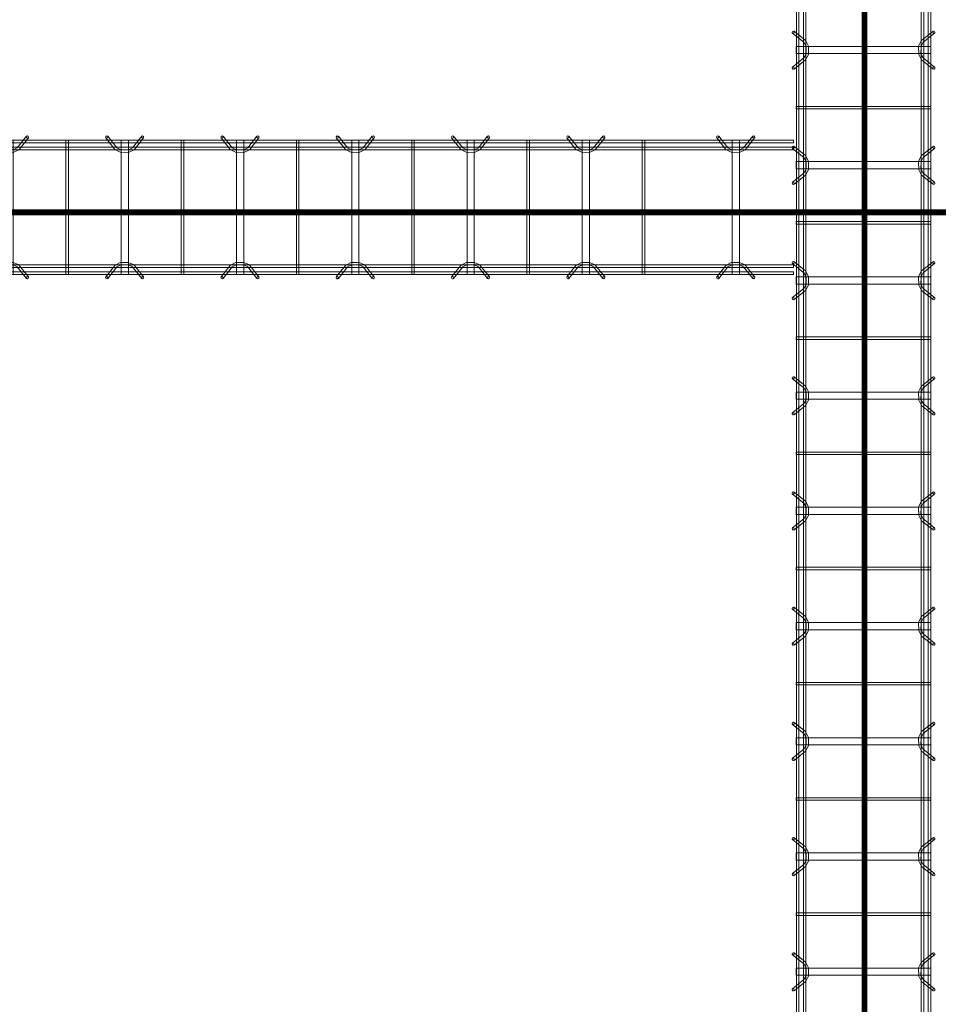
# Model space of a CAD drawing. Header units: inches. Extents: x -4136 to 1945, y -6639 to 12387.
# Tile 342 of 656: x -2752 to -2656, y 10084 to 10187. Entities that reach past the tile are written whole.
import ezdxf

# ---------------------------------------------------------------- set-up
doc = ezdxf.new("R2010")
doc.units = ezdxf.units.IN
doc.header["$MEASUREMENT"] = 0
doc.linetypes.add('Línea de rejilla', pattern=[0.875, 0.5, -0.125, 0.125, -0.125])
for name, color, linetype, lineweight in [('A-GENM', 7, 'Continuous', 9), ('S-BEAM', 7, 'Continuous', 9), ('S-GRID', 7, 'Continuous', 9)]:
    doc.layers.add(name, color=color, linetype=linetype, lineweight=lineweight)

# ---------------------------------------------------------------- blocks, each defined once
blk = doc.blocks.new('Dowel bar assembly - Dowel bar assembly-669756-SLAB ON GROUND JOINTS')
at = {"layer": 'S-BEAM', "color": 253, "true_color": 0xaaaaaa}
for p, q in [((184.02, 2.23), (184.97, 1.03)), ((185.18, 1.19), (184.23, 2.39)), ((187.76, 2.39), (186.81, 1.19)), ((187.01, 1.03), (187.96, 2.23)), ((196.02, 2.23), (196.97, 1.03)), ((197.18, 1.19), (196.23, 2.39)), ((199.76, 2.39), (198.81, 1.19)), ((199.01, 1.03), (199.96, 2.23)), ((208.02, 2.23), (208.97, 1.03)), ((209.18, 1.19), (208.23, 2.39)), ((211.76, 2.39), (210.81, 1.19)), ((211.01, 1.03), (211.96, 2.23)), ((220.02, 2.23), (220.97, 1.03)), ((221.18, 1.19), (220.23, 2.39)), ((223.76, 2.39), (222.81, 1.19)), ((223.01, 1.03), (223.96, 2.23)), ((232.02, 2.23), (232.97, 1.03)), ((233.18, 1.19), (232.23, 2.39)), ((235.76, 2.39), (234.81, 1.19)), ((235.01, 1.03), (235.96, 2.23)), ((244.02, 2.23), (244.97, 1.03)), ((245.18, 1.19), (244.23, 2.39)), ((247.76, 2.39), (246.81, 1.19)), ((247.01, 1.03), (247.96, 2.23)), ((256.02, 2.23), (256.97, 1.03)), ((257.18, 1.19), (256.23, 2.39)), ((259.76, 2.39), (258.81, 1.19)), ((259.01, 1.03), (259.96, 2.23)), ((268.02, 2.23), (268.97, 1.03)), ((269.18, 1.19), (268.23, 2.39)), ((271.76, 2.39), (270.81, 1.19)), ((271.01, 1.03), (271.96, 2.23)), ((280.02, 2.23), (280.97, 1.03)), ((281.18, 1.19), (280.23, 2.39)), ((283.76, 2.39), (282.81, 1.19)), ((283.01, 1.03), (283.96, 2.23)), ((2175, 1.98), (0, 1.98)), ((0, 1.72), (2175, 1.72)), ((2175, 1.25), (0, 1.25)), ((185.63, 1.99), (185.63, -12.01)), ((186.38, 1.99), (185.63, 1.99)), ((185.63, 1.99), (186.38, 1.99)), ((186.38, -12.01), (186.38, 1.99)), ((191.87, 1.99), (191.87, -12.01)), ((192.13, 1.99), (191.87, 1.99)), ((191.87, 1.99), (192.13, 1.99)), ((192.13, -12.01), (192.13, 1.99)), ((197.63, 1.99), (197.63, -12.01)), ((198.38, 1.99), (197.63, 1.99)), ((197.63, 1.99), (198.38, 1.99)), ((198.38, -12.01), (198.38, 1.99)), ((203.87, 1.99), (203.87, -12.01)), ((204.13, 1.99), (203.87, 1.99)), ((203.87, 1.99), (204.13, 1.99)), ((204.13, -12.01), (204.13, 1.99)), ((209.63, 1.99), (209.63, -12.01)), ((210.38, 1.99), (209.63, 1.99)), ((209.63, 1.99), (210.38, 1.99)), ((210.38, -12.01), (210.38, 1.99)), ((215.87, 1.99), (215.87, -12.01)), ((216.13, 1.99), (215.87, 1.99)), ((215.87, 1.99), (216.13, 1.99)), ((216.13, -12.01), (216.13, 1.99)), ((221.63, 1.99), (221.63, -12.01)), ((222.38, 1.99), (221.63, 1.99)), ((221.63, 1.99), (222.38, 1.99)), ((222.38, -12.01), (222.38, 1.99)), ((227.87, 1.99), (227.87, -12.01)), ((228.13, 1.99), (227.87, 1.99)), ((227.87, 1.99), (228.13, 1.99)), ((228.13, -12.01), (228.13, 1.99)), ((233.63, 1.99), (233.63, -12.01)), ((234.38, 1.99), (233.63, 1.99)), ((233.63, 1.99), (234.38, 1.99)), ((234.38, -12.01), (234.38, 1.99)), ((239.87, 1.99), (239.87, -12.01)), ((240.13, 1.99), (239.87, 1.99)), ((239.87, 1.99), (240.13, 1.99)), ((240.13, -12.01), (240.13, 1.99)), ((245.63, 1.99), (245.63, -12.01)), ((246.38, 1.99), (245.63, 1.99)), ((245.63, 1.99), (246.38, 1.99)), ((246.38, -12.01), (246.38, 1.99)), ((251.87, 1.99), (251.87, -12.01)), ((252.13, 1.99), (251.87, 1.99)), ((251.87, 1.99), (252.13, 1.99)), ((252.13, -12.01), (252.13, 1.99)), ((257.63, 1.99), (257.63, -12.01)), ((258.38, 1.99), (257.63, 1.99)), ((257.63, 1.99), (258.38, 1.99)), ((258.38, -12.01), (258.38, 1.99)), ((263.87, 1.99), (263.87, -12.01)), ((264.13, 1.99), (263.87, 1.99)), ((263.87, 1.99), (264.13, 1.99)), ((264.13, -12.01), (264.13, 1.99)), ((269.63, 1.99), (269.63, -12.01)), ((270.38, 1.99), (269.63, 1.99)), ((269.63, 1.99), (270.38, 1.99)), ((270.38, -12.01), (270.38, 1.99)), ((275.87, 1.99), (275.87, -12.01)), ((276.13, 1.99), (275.87, 1.99)), ((275.87, 1.99), (276.13, 1.99)), ((276.13, -12.01), (276.13, 1.99)), ((281.63, 1.99), (281.63, -12.01)), ((282.38, 1.99), (281.63, 1.99)), ((281.63, 1.99), (282.38, 1.99)), ((282.38, -12.01), (282.38, 1.99)), ((0, 0.99), (2175, 0.99)), ((2175, -11.01), (0, -11.01)), ((0, -11.27), (2175, -11.27)), ((184.97, -11.05), (184.02, -12.25)), ((184.23, -12.41), (185.18, -11.21)), ((186.81, -11.21), (187.76, -12.41)), ((187.96, -12.25), (187.01, -11.05)), ((196.97, -11.05), (196.02, -12.25)), ((196.23, -12.41), (197.18, -11.21)), ((198.81, -11.21), (199.76, -12.41)), ((199.96, -12.25), (199.01, -11.05)), ((208.97, -11.05), (208.02, -12.25)), ((208.23, -12.41), (209.18, -11.21)), ((210.81, -11.21), (211.76, -12.41)), ((211.96, -12.25), (211.01, -11.05)), ((220.97, -11.05), (220.02, -12.25)), ((220.23, -12.41), (221.18, -11.21)), ((222.81, -11.21), (223.76, -12.41)), ((223.96, -12.25), (223.01, -11.05)), ((232.97, -11.05), (232.02, -12.25)), ((232.23, -12.41), (233.18, -11.21)), ((234.81, -11.21), (235.76, -12.41)), ((235.96, -12.25), (235.01, -11.05)), ((244.97, -11.05), (244.02, -12.25)), ((244.23, -12.41), (245.18, -11.21)), ((246.81, -11.21), (247.76, -12.41)), ((247.96, -12.25), (247.01, -11.05)), ((256.97, -11.05), (256.02, -12.25)), ((256.23, -12.41), (257.18, -11.21)), ((258.81, -11.21), (259.76, -12.41)), ((259.96, -12.25), (259.01, -11.05)), ((268.97, -11.05), (268.02, -12.25)), ((268.23, -12.41), (269.18, -11.21)), ((270.81, -11.21), (271.76, -12.41)), ((271.96, -12.25), (271.01, -11.05)), ((280.97, -11.05), (280.02, -12.25)), ((280.23, -12.41), (281.18, -11.21)), ((282.81, -11.21), (283.76, -12.41)), ((283.96, -12.25), (283.01, -11.05)), ((2175, -11.74), (0, -11.74)), ((0, -12), (2175, -12)), ((186.38, -12.01), (185.63, -12.01)), ((185.63, -12.01), (186.38, -12.01)), ((192.13, -12.01), (191.87, -12.01)), ((191.87, -12.01), (192.13, -12.01)), ((198.38, -12.01), (197.63, -12.01)), ((197.63, -12.01), (198.38, -12.01)), ((204.13, -12.01), (203.87, -12.01)), ((203.87, -12.01), (204.13, -12.01)), ((210.38, -12.01), (209.63, -12.01)), ((209.63, -12.01), (210.38, -12.01)), ((216.13, -12.01), (215.87, -12.01)), ((215.87, -12.01), (216.13, -12.01)), ((222.38, -12.01), (221.63, -12.01)), ((221.63, -12.01), (222.38, -12.01)), ((228.13, -12.01), (227.87, -12.01)), ((227.87, -12.01), (228.13, -12.01)), ((234.38, -12.01), (233.63, -12.01)), ((233.63, -12.01), (234.38, -12.01)), ((240.13, -12.01), (239.87, -12.01)), ((239.87, -12.01), (240.13, -12.01)), ((246.38, -12.01), (245.63, -12.01)), ((245.63, -12.01), (246.38, -12.01)), ((252.13, -12.01), (251.87, -12.01)), ((251.87, -12.01), (252.13, -12.01)), ((258.38, -12.01), (257.63, -12.01)), ((257.63, -12.01), (258.38, -12.01)), ((264.13, -12.01), (263.87, -12.01)), ((263.87, -12.01), (264.13, -12.01)), ((270.38, -12.01), (269.63, -12.01)), ((269.63, -12.01), (270.38, -12.01)), ((276.13, -12.01), (275.87, -12.01)), ((275.87, -12.01), (276.13, -12.01)), ((282.38, -12.01), (281.63, -12.01)), ((281.63, -12.01), (282.38, -12.01))]:
    blk.add_line(p, q, dxfattribs=at)
at = {"layer": 'S-BEAM', "color": 253, "true_color": 0xaaaaaa, "flags": 128}
for points in [[(184.97, 1.03), (185.53, 0.73), (186.39, 0.72), (186.97, 0.99), (187.01, 1.03)], [(185.18, 1.19), (185.62, 0.97), (186.38, 0.98), (186.81, 1.19)], [(196.97, 1.03), (197.53, 0.73), (198.39, 0.72), (198.97, 0.99), (199.01, 1.03)], [(197.18, 1.19), (197.62, 0.97), (198.38, 0.98), (198.81, 1.19)], [(208.97, 1.03), (209.53, 0.73), (210.39, 0.72), (210.97, 0.99), (211.01, 1.03)], [(209.18, 1.19), (209.62, 0.97), (210.38, 0.98), (210.81, 1.19)], [(220.97, 1.03), (221.53, 0.73), (222.39, 0.72), (222.97, 0.99), (223.01, 1.03)], [(221.18, 1.19), (221.62, 0.97), (222.38, 0.98), (222.81, 1.19)], [(232.97, 1.03), (233.53, 0.73), (234.39, 0.72), (234.97, 0.99), (235.01, 1.03)], [(233.18, 1.19), (233.62, 0.97), (234.38, 0.98), (234.81, 1.19)], [(244.97, 1.03), (245.53, 0.73), (246.39, 0.72), (246.97, 0.99), (247.01, 1.03)], [(245.18, 1.19), (245.62, 0.97), (246.38, 0.98), (246.81, 1.19)], [(256.97, 1.03), (257.53, 0.73), (258.39, 0.72), (258.97, 0.99), (259.01, 1.03)], [(257.18, 1.19), (257.62, 0.97), (258.38, 0.98), (258.81, 1.19)], [(268.97, 1.03), (269.53, 0.73), (270.39, 0.72), (270.97, 0.99), (271.01, 1.03)], [(269.18, 1.19), (269.62, 0.97), (270.38, 0.98), (270.81, 1.19)], [(280.97, 1.03), (281.53, 0.73), (282.39, 0.72), (282.97, 0.99), (283.01, 1.03)], [(281.18, 1.19), (281.62, 0.97), (282.38, 0.98), (282.81, 1.19)], [(184.97, -11.05), (185.53, -10.75), (186.39, -10.74), (186.97, -11.01), (187.01, -11.05)], [(185.18, -11.21), (185.62, -10.99), (186.38, -11), (186.81, -11.21)], [(196.97, -11.05), (197.53, -10.75), (198.39, -10.74), (198.97, -11.01), (199.01, -11.05)], [(197.18, -11.21), (197.62, -10.99), (198.38, -11), (198.81, -11.21)], [(208.97, -11.05), (209.53, -10.75), (210.39, -10.74), (210.97, -11.01), (211.01, -11.05)], [(209.18, -11.21), (209.62, -10.99), (210.38, -11), (210.81, -11.21)], [(220.97, -11.05), (221.53, -10.75), (222.39, -10.74), (222.97, -11.01), (223.01, -11.05)], [(221.18, -11.21), (221.62, -10.99), (222.38, -11), (222.81, -11.21)], [(232.97, -11.05), (233.53, -10.75), (234.39, -10.74), (234.97, -11.01), (235.01, -11.05)], [(233.18, -11.21), (233.62, -10.99), (234.38, -11), (234.81, -11.21)], [(244.97, -11.05), (245.53, -10.75), (246.39, -10.74), (246.97, -11.01), (247.01, -11.05)], [(245.18, -11.21), (245.62, -10.99), (246.38, -11), (246.81, -11.21)], [(256.97, -11.05), (257.53, -10.75), (258.39, -10.74), (258.97, -11.01), (259.01, -11.05)], [(257.18, -11.21), (257.62, -10.99), (258.38, -11), (258.81, -11.21)], [(268.97, -11.05), (269.53, -10.75), (270.39, -10.74), (270.97, -11.01), (271.01, -11.05)], [(269.18, -11.21), (269.62, -10.99), (270.38, -11), (270.81, -11.21)], [(280.97, -11.05), (281.53, -10.75), (282.39, -10.74), (282.97, -11.01), (283.01, -11.05)], [(281.18, -11.21), (281.62, -10.99), (282.38, -11), (282.81, -11.21)]]:
    blk.add_lwpolyline(points, dxfattribs=at)
at = {"layer": 'S-BEAM', "color": 253, "true_color": 0xaaaaaa}
for centre, major_axis, start_param, end_param in [((184.12, 2.31), (0.101, 0.08), 5.709265, 8.850858), ((184.12, 2.31), (0.101, 0.08), 2.567673, 5.709265), ((187.86, 2.31), (-0.101, 0.08), 3.715513, 6.857105), ((187.86, 2.31), (-0.101, 0.08), 0.57392, 3.715513), ((196.12, 2.31), (0.101, 0.08), 5.709265, 8.850858), ((196.12, 2.31), (0.101, 0.08), 2.567673, 5.709265), ((199.86, 2.31), (-0.101, 0.08), 3.715513, 6.857105), ((199.86, 2.31), (-0.101, 0.08), 0.57392, 3.715513), ((208.12, 2.31), (0.101, 0.08), 5.709265, 8.850858), ((208.12, 2.31), (0.101, 0.08), 2.567673, 5.709265), ((211.86, 2.31), (-0.101, 0.08), 3.715513, 6.857105), ((211.86, 2.31), (-0.101, 0.08), 0.57392, 3.715513), ((220.12, 2.31), (0.101, 0.08), 5.709265, 8.850858), ((220.12, 2.31), (0.101, 0.08), 2.567673, 5.709265), ((223.86, 2.31), (-0.101, 0.08), 3.715513, 6.857105), ((223.86, 2.31), (-0.101, 0.08), 0.57392, 3.715513), ((232.12, 2.31), (0.101, 0.08), 5.709265, 8.850858), ((232.12, 2.31), (0.101, 0.08), 2.567673, 5.709265), ((235.86, 2.31), (-0.101, 0.08), 3.715513, 6.857105), ((235.86, 2.31), (-0.101, 0.08), 0.57392, 3.715513), ((244.12, 2.31), (0.101, 0.08), 5.709265, 8.850858), ((244.12, 2.31), (0.101, 0.08), 2.567673, 5.709265), ((247.86, 2.31), (-0.101, 0.08), 3.715513, 6.857105), ((247.86, 2.31), (-0.101, 0.08), 0.57392, 3.715513), ((256.12, 2.31), (0.101, 0.08), 5.709265, 8.850858), ((256.12, 2.31), (0.101, 0.08), 2.567673, 5.709265), ((259.86, 2.31), (-0.101, 0.08), 3.715513, 6.857105), ((259.86, 2.31), (-0.101, 0.08), 0.57392, 3.715513), ((268.12, 2.31), (0.101, 0.08), 5.709265, 8.850858), ((268.12, 2.31), (0.101, 0.08), 2.567673, 5.709265), ((271.86, 2.31), (-0.101, 0.08), 3.715513, 6.857105), ((271.86, 2.31), (-0.101, 0.08), 0.57392, 3.715513), ((280.12, 2.31), (0.101, 0.08), 5.709265, 8.850858), ((280.12, 2.31), (0.101, 0.08), 2.567673, 5.709265), ((283.86, 2.31), (-0.101, 0.08), 3.715513, 6.857105), ((283.86, 2.31), (-0.101, 0.08), 0.57392, 3.715513), ((184.12, -12.33), (-0.101, 0.08), 3.715513, 6.857105), ((187.86, -12.33), (0.101, 0.08), 5.709265, 8.850858), ((196.12, -12.33), (-0.101, 0.08), 3.715513, 6.857105), ((199.86, -12.33), (0.101, 0.08), 5.709265, 8.850858), ((208.12, -12.33), (-0.101, 0.08), 3.715513, 6.857105), ((211.86, -12.33), (0.101, 0.08), 5.709265, 8.850858), ((220.12, -12.33), (-0.101, 0.08), 3.715513, 6.857105), ((223.86, -12.33), (0.101, 0.08), 5.709265, 8.850858), ((232.12, -12.33), (-0.101, 0.08), 3.715513, 6.857105), ((235.86, -12.33), (0.101, 0.08), 5.709265, 8.850858), ((244.12, -12.33), (-0.101, 0.08), 3.715513, 6.857105), ((247.86, -12.33), (0.101, 0.08), 5.709265, 8.850858), ((256.12, -12.33), (-0.101, 0.08), 3.715513, 6.857105), ((259.86, -12.33), (0.101, 0.08), 5.709265, 8.850858), ((268.12, -12.33), (-0.101, 0.08), 3.715513, 6.857105), ((271.86, -12.33), (0.101, 0.08), 5.709265, 8.850858), ((280.12, -12.33), (-0.101, 0.08), 3.715513, 6.857105), ((283.86, -12.33), (0.101, 0.08), 5.709265, 8.850858), ((184.12, -12.33), (-0.101, 0.08), 0.57392, 3.715513), ((187.86, -12.33), (0.101, 0.08), 2.567673, 5.709265), ((196.12, -12.33), (-0.101, 0.08), 0.57392, 3.715513), ((199.86, -12.33), (0.101, 0.08), 2.567673, 5.709265), ((208.12, -12.33), (-0.101, 0.08), 0.57392, 3.715513), ((211.86, -12.33), (0.101, 0.08), 2.567673, 5.709265), ((220.12, -12.33), (-0.101, 0.08), 0.57392, 3.715513), ((223.86, -12.33), (0.101, 0.08), 2.567673, 5.709265), ((232.12, -12.33), (-0.101, 0.08), 0.57392, 3.715513), ((235.86, -12.33), (0.101, 0.08), 2.567673, 5.709265), ((244.12, -12.33), (-0.101, 0.08), 0.57392, 3.715513), ((247.86, -12.33), (0.101, 0.08), 2.567673, 5.709265), ((256.12, -12.33), (-0.101, 0.08), 0.57392, 3.715513), ((259.86, -12.33), (0.101, 0.08), 2.567673, 5.709265), ((268.12, -12.33), (-0.101, 0.08), 0.57392, 3.715513), ((271.86, -12.33), (0.101, 0.08), 2.567673, 5.709265), ((280.12, -12.33), (-0.101, 0.08), 0.57392, 3.715513), ((283.86, -12.33), (0.101, 0.08), 2.567673, 5.709265)]:
    blk.add_ellipse(centre, major_axis=major_axis, ratio=0.816528, start_param=start_param, end_param=end_param, dxfattribs=at)
blk = doc.blocks.new('Dowel bar assembly - Dowel bar assembly-670865-SLAB ON GROUND JOINTS')
at = {"layer": 'S-BEAM', "color": 253, "true_color": 0xaaaaaa}
for p, q in [((4.02, 2.23), (4.97, 1.03)), ((5.18, 1.19), (4.23, 2.39)), ((7.76, 2.39), (6.81, 1.19)), ((7.01, 1.03), (7.96, 2.23)), ((16.02, 2.23), (16.97, 1.03)), ((17.18, 1.19), (16.23, 2.39)), ((19.76, 2.39), (18.81, 1.19)), ((19.01, 1.03), (19.96, 2.23)), ((28.02, 2.23), (28.97, 1.03)), ((29.18, 1.19), (28.23, 2.39)), ((31.76, 2.39), (30.81, 1.19)), ((31.01, 1.03), (31.96, 2.23)), ((40.02, 2.23), (40.97, 1.03)), ((41.18, 1.19), (40.23, 2.39)), ((43.76, 2.39), (42.81, 1.19)), ((43.01, 1.03), (43.96, 2.23)), ((52.02, 2.23), (52.97, 1.03)), ((53.18, 1.19), (52.23, 2.39)), ((55.76, 2.39), (54.81, 1.19)), ((55.01, 1.03), (55.96, 2.23)), ((64.02, 2.23), (64.97, 1.03)), ((65.18, 1.19), (64.23, 2.39)), ((67.76, 2.39), (66.81, 1.19)), ((67.01, 1.03), (67.96, 2.23)), ((76.02, 2.23), (76.97, 1.03)), ((77.18, 1.19), (76.23, 2.39)), ((79.76, 2.39), (78.81, 1.19)), ((79.01, 1.03), (79.96, 2.23)), ((88.02, 2.23), (88.97, 1.03)), ((89.18, 1.19), (88.23, 2.39)), ((91.76, 2.39), (90.81, 1.19)), ((91.01, 1.03), (91.96, 2.23)), ((100.02, 2.23), (100.97, 1.03)), ((101.18, 1.19), (100.23, 2.39)), ((103.76, 2.39), (102.81, 1.19)), ((103.01, 1.03), (103.96, 2.23)), ((112.02, 2.23), (112.97, 1.03)), ((113.18, 1.19), (112.23, 2.39)), ((115.76, 2.39), (114.81, 1.19)), ((115.01, 1.03), (115.96, 2.23)), ((127.63, 2.23), (128.58, 1.03)), ((128.78, 1.19), (127.83, 2.39)), ((131.37, 2.39), (130.42, 1.19)), ((130.62, 1.03), (131.57, 2.23)), ((135.61, 1.98), (0, 1.98)), ((0, 1.98), (0, 1.72)), ((0, 1.72), (0, 1.98)), ((0, 1.72), (135.61, 1.72)), ((135.61, 1.25), (0, 1.25)), ((0, 0.99), (0, 1.25)), ((0, 1.25), (0, 0.99)), ((5.63, 1.99), (5.63, -12.01)), ((6.38, 1.99), (5.63, 1.99)), ((5.63, 1.99), (6.38, 1.99)), ((6.38, -12.01), (6.38, 1.99)), ((11.87, 1.99), (11.87, -12.01)), ((12.13, 1.99), (11.87, 1.99)), ((11.87, 1.99), (12.13, 1.99)), ((12.13, -12.01), (12.13, 1.99)), ((17.63, 1.99), (17.63, -12.01)), ((18.38, 1.99), (17.63, 1.99)), ((17.63, 1.99), (18.38, 1.99)), ((18.38, -12.01), (18.38, 1.99)), ((23.87, 1.99), (23.87, -12.01)), ((24.13, 1.99), (23.87, 1.99)), ((23.87, 1.99), (24.13, 1.99)), ((24.13, -12.01), (24.13, 1.99)), ((29.63, 1.99), (29.63, -12.01)), ((30.38, 1.99), (29.63, 1.99)), ((29.63, 1.99), (30.38, 1.99)), ((30.38, -12.01), (30.38, 1.99)), ((35.87, 1.99), (35.87, -12.01)), ((36.13, 1.99), (35.87, 1.99)), ((35.87, 1.99), (36.13, 1.99)), ((36.13, -12.01), (36.13, 1.99)), ((41.63, 1.99), (41.63, -12.01)), ((42.38, 1.99), (41.63, 1.99)), ((41.63, 1.99), (42.38, 1.99)), ((42.38, -12.01), (42.38, 1.99)), ((47.87, 1.99), (47.87, -12.01)), ((48.13, 1.99), (47.87, 1.99)), ((47.87, 1.99), (48.13, 1.99)), ((48.13, -12.01), (48.13, 1.99)), ((53.63, 1.99), (53.63, -12.01)), ((54.38, 1.99), (53.63, 1.99)), ((53.63, 1.99), (54.38, 1.99)), ((54.38, -12.01), (54.38, 1.99)), ((59.87, 1.99), (59.87, -12.01)), ((60.13, 1.99), (59.87, 1.99)), ((59.87, 1.99), (60.13, 1.99)), ((60.13, -12.01), (60.13, 1.99)), ((65.63, 1.99), (65.63, -12.01)), ((66.38, 1.99), (65.63, 1.99)), ((65.63, 1.99), (66.38, 1.99)), ((66.38, -12.01), (66.38, 1.99)), ((71.87, 1.99), (71.87, -12.01)), ((72.13, 1.99), (71.87, 1.99)), ((71.87, 1.99), (72.13, 1.99)), ((72.13, -12.01), (72.13, 1.99)), ((77.63, 1.99), (77.63, -12.01)), ((78.38, 1.99), (77.63, 1.99)), ((77.63, 1.99), (78.38, 1.99)), ((78.38, -12.01), (78.38, 1.99)), ((83.87, 1.99), (83.87, -12.01)), ((84.13, 1.99), (83.87, 1.99)), ((83.87, 1.99), (84.13, 1.99)), ((84.13, -12.01), (84.13, 1.99)), ((89.63, 1.99), (89.63, -12.01)), ((90.38, 1.99), (89.63, 1.99)), ((89.63, 1.99), (90.38, 1.99)), ((90.38, -12.01), (90.38, 1.99)), ((95.87, 1.99), (95.87, -12.01)), ((96.13, 1.99), (95.87, 1.99)), ((95.87, 1.99), (96.13, 1.99)), ((96.13, -12.01), (96.13, 1.99)), ((101.63, 1.99), (101.63, -12.01)), ((102.38, 1.99), (101.63, 1.99)), ((101.63, 1.99), (102.38, 1.99)), ((102.38, -12.01), (102.38, 1.99)), ((107.87, 1.99), (107.87, -12.01)), ((108.13, 1.99), (107.87, 1.99)), ((107.87, 1.99), (108.13, 1.99)), ((108.13, -12.01), (108.13, 1.99)), ((113.63, 1.99), (113.63, -12.01)), ((114.38, 1.99), (113.63, 1.99)), ((113.63, 1.99), (114.38, 1.99)), ((114.38, -12.01), (114.38, 1.99)), ((119.87, 1.99), (119.87, -12.01)), ((120.13, 1.99), (119.87, 1.99)), ((119.87, 1.99), (120.13, 1.99)), ((120.13, -12.01), (120.13, 1.99)), ((129.23, 1.99), (129.23, -12.01)), ((129.98, 1.99), (129.23, 1.99)), ((129.23, 1.99), (129.98, 1.99)), ((129.98, -12.01), (129.98, 1.99)), ((135.61, 1.98), (135.61, 1.72)), ((135.61, 1.72), (135.61, 1.98)), ((135.61, 0.99), (135.61, 1.25)), ((135.61, 1.25), (135.61, 0.99)), ((0, 0.99), (135.61, 0.99)), ((135.61, -11.01), (0, -11.01)), ((0, -11.27), (0, -11.01)), ((0, -11.01), (0, -11.27)), ((0, -11.27), (135.61, -11.27)), ((4.97, -11.05), (4.02, -12.25)), ((4.23, -12.41), (5.18, -11.21)), ((6.81, -11.21), (7.76, -12.41)), ((7.96, -12.25), (7.01, -11.05)), ((16.97, -11.05), (16.02, -12.25)), ((16.23, -12.41), (17.18, -11.21)), ((18.81, -11.21), (19.76, -12.41)), ((19.96, -12.25), (19.01, -11.05)), ((28.97, -11.05), (28.02, -12.25)), ((28.23, -12.41), (29.18, -11.21)), ((30.81, -11.21), (31.76, -12.41)), ((31.96, -12.25), (31.01, -11.05)), ((40.97, -11.05), (40.02, -12.25)), ((40.23, -12.41), (41.18, -11.21)), ((42.81, -11.21), (43.76, -12.41)), ((43.96, -12.25), (43.01, -11.05)), ((52.97, -11.05), (52.02, -12.25)), ((52.23, -12.41), (53.18, -11.21)), ((54.81, -11.21), (55.76, -12.41)), ((55.96, -12.25), (55.01, -11.05)), ((64.97, -11.05), (64.02, -12.25)), ((64.23, -12.41), (65.18, -11.21)), ((66.81, -11.21), (67.76, -12.41)), ((67.96, -12.25), (67.01, -11.05)), ((76.97, -11.05), (76.02, -12.25)), ((76.23, -12.41), (77.18, -11.21)), ((78.81, -11.21), (79.76, -12.41)), ((79.96, -12.25), (79.01, -11.05)), ((88.97, -11.05), (88.02, -12.25)), ((88.23, -12.41), (89.18, -11.21)), ((90.81, -11.21), (91.76, -12.41)), ((91.96, -12.25), (91.01, -11.05)), ((100.97, -11.05), (100.02, -12.25)), ((100.23, -12.41), (101.18, -11.21)), ((102.81, -11.21), (103.76, -12.41)), ((103.96, -12.25), (103.01, -11.05)), ((112.97, -11.05), (112.02, -12.25)), ((112.23, -12.41), (113.18, -11.21)), ((114.81, -11.21), (115.76, -12.41)), ((115.96, -12.25), (115.01, -11.05)), ((128.58, -11.05), (127.63, -12.25)), ((127.83, -12.41), (128.78, -11.21)), ((130.42, -11.21), (131.37, -12.41)), ((131.57, -12.25), (130.62, -11.05)), ((135.61, -11.27), (135.61, -11.01)), ((135.61, -11.01), (135.61, -11.27)), ((135.61, -11.74), (0, -11.74)), ((0, -12), (0, -11.74)), ((0, -11.74), (0, -12)), ((0, -12), (135.61, -12)), ((6.38, -12.01), (5.63, -12.01)), ((5.63, -12.01), (6.38, -12.01)), ((12.13, -12.01), (11.87, -12.01)), ((11.87, -12.01), (12.13, -12.01)), ((18.38, -12.01), (17.63, -12.01)), ((17.63, -12.01), (18.38, -12.01)), ((24.13, -12.01), (23.87, -12.01)), ((23.87, -12.01), (24.13, -12.01)), ((30.38, -12.01), (29.63, -12.01)), ((29.63, -12.01), (30.38, -12.01)), ((36.13, -12.01), (35.87, -12.01)), ((35.87, -12.01), (36.13, -12.01)), ((42.38, -12.01), (41.63, -12.01)), ((41.63, -12.01), (42.38, -12.01)), ((48.13, -12.01), (47.87, -12.01)), ((47.87, -12.01), (48.13, -12.01)), ((54.38, -12.01), (53.63, -12.01)), ((53.63, -12.01), (54.38, -12.01)), ((60.13, -12.01), (59.87, -12.01)), ((59.87, -12.01), (60.13, -12.01)), ((66.38, -12.01), (65.63, -12.01)), ((65.63, -12.01), (66.38, -12.01)), ((72.13, -12.01), (71.87, -12.01)), ((71.87, -12.01), (72.13, -12.01)), ((78.38, -12.01), (77.63, -12.01)), ((77.63, -12.01), (78.38, -12.01)), ((84.13, -12.01), (83.87, -12.01)), ((83.87, -12.01), (84.13, -12.01)), ((90.38, -12.01), (89.63, -12.01)), ((89.63, -12.01), (90.38, -12.01)), ((96.13, -12.01), (95.87, -12.01)), ((95.87, -12.01), (96.13, -12.01)), ((102.38, -12.01), (101.63, -12.01)), ((101.63, -12.01), (102.38, -12.01)), ((108.13, -12.01), (107.87, -12.01)), ((107.87, -12.01), (108.13, -12.01)), ((114.38, -12.01), (113.63, -12.01)), ((113.63, -12.01), (114.38, -12.01)), ((120.13, -12.01), (119.87, -12.01)), ((119.87, -12.01), (120.13, -12.01)), ((129.98, -12.01), (129.23, -12.01)), ((129.23, -12.01), (129.98, -12.01)), ((135.61, -12), (135.61, -11.74)), ((135.61, -11.74), (135.61, -12))]:
    blk.add_line(p, q, dxfattribs=at)
at = {"layer": 'S-BEAM', "color": 253, "true_color": 0xaaaaaa, "flags": 128}
for points in [[(4.97, 1.03), (5.53, 0.73), (6.39, 0.72), (6.97, 0.99), (7.01, 1.03)], [(5.18, 1.19), (5.62, 0.97), (6.38, 0.98), (6.81, 1.19)], [(16.97, 1.03), (17.53, 0.73), (18.39, 0.72), (18.97, 0.99), (19.01, 1.03)], [(17.18, 1.19), (17.62, 0.97), (18.38, 0.98), (18.81, 1.19)], [(28.97, 1.03), (29.53, 0.73), (30.39, 0.72), (30.97, 0.99), (31.01, 1.03)], [(29.18, 1.19), (29.62, 0.97), (30.38, 0.98), (30.81, 1.19)], [(40.97, 1.03), (41.53, 0.73), (42.39, 0.72), (42.97, 0.99), (43.01, 1.03)], [(41.18, 1.19), (41.62, 0.97), (42.38, 0.98), (42.81, 1.19)], [(52.97, 1.03), (53.53, 0.73), (54.39, 0.72), (54.97, 0.99), (55.01, 1.03)], [(53.18, 1.19), (53.62, 0.97), (54.38, 0.98), (54.81, 1.19)], [(64.97, 1.03), (65.53, 0.73), (66.39, 0.72), (66.97, 0.99), (67.01, 1.03)], [(65.18, 1.19), (65.62, 0.97), (66.38, 0.98), (66.81, 1.19)], [(76.97, 1.03), (77.53, 0.73), (78.39, 0.72), (78.97, 0.99), (79.01, 1.03)], [(77.18, 1.19), (77.62, 0.97), (78.38, 0.98), (78.81, 1.19)], [(88.97, 1.03), (89.53, 0.73), (90.39, 0.72), (90.97, 0.99), (91.01, 1.03)], [(89.18, 1.19), (89.62, 0.97), (90.38, 0.98), (90.81, 1.19)], [(100.97, 1.03), (101.53, 0.73), (102.39, 0.72), (102.97, 0.99), (103.01, 1.03)], [(101.18, 1.19), (101.62, 0.97), (102.38, 0.98), (102.81, 1.19)], [(112.97, 1.03), (113.53, 0.73), (114.39, 0.72), (114.97, 0.99), (115.01, 1.03)], [(113.18, 1.19), (113.62, 0.97), (114.38, 0.98), (114.81, 1.19)], [(128.58, 1.03), (129.13, 0.73), (129.99, 0.72), (130.58, 0.99), (130.62, 1.03)], [(128.78, 1.19), (129.23, 0.97), (129.99, 0.98), (130.42, 1.19)], [(4.97, -11.05), (5.53, -10.75), (6.39, -10.74), (6.97, -11.01), (7.01, -11.05)], [(5.18, -11.21), (5.62, -10.99), (6.38, -11), (6.81, -11.21)], [(16.97, -11.05), (17.53, -10.75), (18.39, -10.74), (18.97, -11.01), (19.01, -11.05)], [(17.18, -11.21), (17.62, -10.99), (18.38, -11), (18.81, -11.21)], [(28.97, -11.05), (29.53, -10.75), (30.39, -10.74), (30.97, -11.01), (31.01, -11.05)], [(29.18, -11.21), (29.62, -10.99), (30.38, -11), (30.81, -11.21)], [(40.97, -11.05), (41.53, -10.75), (42.39, -10.74), (42.97, -11.01), (43.01, -11.05)], [(41.18, -11.21), (41.62, -10.99), (42.38, -11), (42.81, -11.21)], [(52.97, -11.05), (53.53, -10.75), (54.39, -10.74), (54.97, -11.01), (55.01, -11.05)], [(53.18, -11.21), (53.62, -10.99), (54.38, -11), (54.81, -11.21)], [(64.97, -11.05), (65.53, -10.75), (66.39, -10.74), (66.97, -11.01), (67.01, -11.05)], [(65.18, -11.21), (65.62, -10.99), (66.38, -11), (66.81, -11.21)], [(76.97, -11.05), (77.53, -10.75), (78.39, -10.74), (78.97, -11.01), (79.01, -11.05)], [(77.18, -11.21), (77.62, -10.99), (78.38, -11), (78.81, -11.21)], [(88.97, -11.05), (89.53, -10.75), (90.39, -10.74), (90.97, -11.01), (91.01, -11.05)], [(89.18, -11.21), (89.62, -10.99), (90.38, -11), (90.81, -11.21)], [(100.97, -11.05), (101.53, -10.75), (102.39, -10.74), (102.97, -11.01), (103.01, -11.05)], [(101.18, -11.21), (101.62, -10.99), (102.38, -11), (102.81, -11.21)], [(112.97, -11.05), (113.53, -10.75), (114.39, -10.74), (114.97, -11.01), (115.01, -11.05)], [(113.18, -11.21), (113.62, -10.99), (114.38, -11), (114.81, -11.21)], [(128.58, -11.05), (129.13, -10.75), (129.99, -10.74), (130.58, -11.01), (130.62, -11.05)], [(128.78, -11.21), (129.23, -10.99), (129.99, -11), (130.42, -11.21)]]:
    blk.add_lwpolyline(points, dxfattribs=at)
at = {"layer": 'S-BEAM', "color": 253, "true_color": 0xaaaaaa}
for centre, major_axis, start_param, end_param in [((4.12, 2.31), (0.101, 0.08), 5.709265, 8.850858), ((4.12, 2.31), (0.101, 0.08), 2.567673, 5.709265), ((7.86, 2.31), (-0.101, 0.08), 3.715513, 6.857105), ((7.86, 2.31), (-0.101, 0.08), 0.57392, 3.715513), ((16.12, 2.31), (0.101, 0.08), 5.709265, 8.850858), ((16.12, 2.31), (0.101, 0.08), 2.567673, 5.709265), ((19.86, 2.31), (-0.101, 0.08), 3.715513, 6.857105), ((19.86, 2.31), (-0.101, 0.08), 0.57392, 3.715513), ((28.12, 2.31), (0.101, 0.08), 5.709265, 8.850858), ((28.12, 2.31), (0.101, 0.08), 2.567673, 5.709265), ((31.86, 2.31), (-0.101, 0.08), 3.715513, 6.857105), ((31.86, 2.31), (-0.101, 0.08), 0.57392, 3.715513), ((40.12, 2.31), (0.101, 0.08), 5.709265, 8.850858), ((40.12, 2.31), (0.101, 0.08), 2.567673, 5.709265), ((43.86, 2.31), (-0.101, 0.08), 3.715513, 6.857105), ((43.86, 2.31), (-0.101, 0.08), 0.57392, 3.715513), ((52.12, 2.31), (0.101, 0.08), 5.709265, 8.850858), ((52.12, 2.31), (0.101, 0.08), 2.567673, 5.709265), ((55.86, 2.31), (-0.101, 0.08), 3.715513, 6.857105), ((55.86, 2.31), (-0.101, 0.08), 0.57392, 3.715513), ((64.12, 2.31), (0.101, 0.08), 5.709265, 8.850858), ((64.12, 2.31), (0.101, 0.08), 2.567673, 5.709265), ((67.86, 2.31), (-0.101, 0.08), 3.715513, 6.857105), ((67.86, 2.31), (-0.101, 0.08), 0.57392, 3.715513), ((76.12, 2.31), (0.101, 0.08), 5.709265, 8.850858), ((76.12, 2.31), (0.101, 0.08), 2.567673, 5.709265), ((79.86, 2.31), (-0.101, 0.08), 3.715513, 6.857105), ((79.86, 2.31), (-0.101, 0.08), 0.57392, 3.715513), ((88.12, 2.31), (0.101, 0.08), 5.709265, 8.850858), ((88.12, 2.31), (0.101, 0.08), 2.567673, 5.709265), ((91.86, 2.31), (-0.101, 0.08), 3.715513, 6.857105), ((91.86, 2.31), (-0.101, 0.08), 0.57392, 3.715513), ((100.12, 2.31), (0.101, 0.08), 5.709265, 8.850858), ((100.12, 2.31), (0.101, 0.08), 2.567673, 5.709265), ((103.86, 2.31), (-0.101, 0.08), 3.715513, 6.857105), ((103.86, 2.31), (-0.101, 0.08), 0.57392, 3.715513), ((112.12, 2.31), (0.101, 0.08), 5.709265, 8.850858), ((112.12, 2.31), (0.101, 0.08), 2.567673, 5.709265), ((115.86, 2.31), (-0.101, 0.08), 3.715513, 6.857105), ((115.86, 2.31), (-0.101, 0.08), 0.57392, 3.715513), ((127.73, 2.31), (0.101, 0.08), 5.709265, 8.850858), ((127.73, 2.31), (0.101, 0.08), 2.567673, 5.709265), ((131.47, 2.31), (-0.101, 0.08), 3.715513, 6.857105), ((131.47, 2.31), (-0.101, 0.08), 0.57392, 3.715513), ((4.12, -12.33), (-0.101, 0.08), 3.715513, 6.857105), ((7.86, -12.33), (0.101, 0.08), 5.709265, 8.850858), ((16.12, -12.33), (-0.101, 0.08), 3.715513, 6.857105), ((19.86, -12.33), (0.101, 0.08), 5.709265, 8.850858), ((28.12, -12.33), (-0.101, 0.08), 3.715513, 6.857105), ((31.86, -12.33), (0.101, 0.08), 5.709265, 8.850858), ((40.12, -12.33), (-0.101, 0.08), 3.715513, 6.857105), ((43.86, -12.33), (0.101, 0.08), 5.709265, 8.850858), ((52.12, -12.33), (-0.101, 0.08), 3.715513, 6.857105), ((55.86, -12.33), (0.101, 0.08), 5.709265, 8.850858), ((64.12, -12.33), (-0.101, 0.08), 3.715513, 6.857105), ((67.86, -12.33), (0.101, 0.08), 5.709265, 8.850858), ((76.12, -12.33), (-0.101, 0.08), 3.715513, 6.857105), ((79.86, -12.33), (0.101, 0.08), 5.709265, 8.850858), ((88.12, -12.33), (-0.101, 0.08), 3.715513, 6.857105), ((91.86, -12.33), (0.101, 0.08), 5.709265, 8.850858), ((100.12, -12.33), (-0.101, 0.08), 3.715513, 6.857105), ((103.86, -12.33), (0.101, 0.08), 5.709265, 8.850858), ((112.12, -12.33), (-0.101, 0.08), 3.715513, 6.857105), ((115.86, -12.33), (0.101, 0.08), 5.709265, 8.850858), ((127.73, -12.33), (-0.101, 0.08), 3.715513, 6.857105), ((131.47, -12.33), (0.101, 0.08), 5.709265, 8.850858), ((4.12, -12.33), (-0.101, 0.08), 0.57392, 3.715513), ((7.86, -12.33), (0.101, 0.08), 2.567673, 5.709265), ((16.12, -12.33), (-0.101, 0.08), 0.57392, 3.715513), ((19.86, -12.33), (0.101, 0.08), 2.567673, 5.709265), ((28.12, -12.33), (-0.101, 0.08), 0.57392, 3.715513), ((31.86, -12.33), (0.101, 0.08), 2.567673, 5.709265), ((40.12, -12.33), (-0.101, 0.08), 0.57392, 3.715513), ((43.86, -12.33), (0.101, 0.08), 2.567673, 5.709265), ((52.12, -12.33), (-0.101, 0.08), 0.57392, 3.715513), ((55.86, -12.33), (0.101, 0.08), 2.567673, 5.709265), ((64.12, -12.33), (-0.101, 0.08), 0.57392, 3.715513), ((67.86, -12.33), (0.101, 0.08), 2.567673, 5.709265), ((76.12, -12.33), (-0.101, 0.08), 0.57392, 3.715513), ((79.86, -12.33), (0.101, 0.08), 2.567673, 5.709265), ((88.12, -12.33), (-0.101, 0.08), 0.57392, 3.715513), ((91.86, -12.33), (0.101, 0.08), 2.567673, 5.709265), ((100.12, -12.33), (-0.101, 0.08), 0.57392, 3.715513), ((103.86, -12.33), (0.101, 0.08), 2.567673, 5.709265), ((112.12, -12.33), (-0.101, 0.08), 0.57392, 3.715513), ((115.86, -12.33), (0.101, 0.08), 2.567673, 5.709265), ((127.73, -12.33), (-0.101, 0.08), 0.57392, 3.715513), ((131.47, -12.33), (0.101, 0.08), 2.567673, 5.709265)]:
    blk.add_ellipse(centre, major_axis=major_axis, ratio=0.816528, start_param=start_param, end_param=end_param, dxfattribs=at)

msp = doc.modelspace()

# ---------------------------------------------------------------- hatches: boundary and pattern name
at = {"layer": 'A-GENM', "true_color": 0x0000ff}
for points in [[(-2663.65717, 12077.1894), (-2663.65717, 12076.87444), (-2663.65717, 9901.50436), (-2663.65717, 9901.1894), (-2664.08036, 9901.1894), (-2664.08036, 9901.50436), (-2664.08036, 12076.87444), (-2664.08036, 12077.1894)], [(-2664.02059, 9901.1894), (-2664.02059, 9901.50436), (-2664.02059, 12076.87444), (-2664.02059, 12077.1894), (-2663.62689, 12077.1894), (-2663.62689, 12076.87444), (-2663.62689, 9901.50436), (-2663.62689, 9901.1894)], [(-2663.65869, 12077.1894), (-2663.65869, 12076.87444), (-2663.65869, 9901.50436), (-2663.65869, 9901.1894), (-2664.00273, 9901.1894), (-2664.00273, 9901.50436), (-2664.00273, 12076.87444), (-2664.00273, 12077.1894)], [(-2663.57181, 12077.1894), (-2663.57181, 12076.87444), (-2663.57181, 9901.50436), (-2663.57181, 9901.1894), (-2663.99348, 9901.1894), (-2663.99348, 9901.50436), (-2663.99348, 12076.87444), (-2663.99348, 12077.1894)], [(-2663.7803, 12077.1894), (-2663.7803, 12076.87444), (-2663.7803, 9901.50436), (-2663.7803, 9901.1894), (-2663.86718, 9901.1894), (-2663.86718, 9901.50436), (-2663.86718, 12076.87444), (-2663.86718, 12077.1894)], [(-2663.57029, 12077.1894), (-2663.57029, 12076.87444), (-2663.57029, 9901.50436), (-2663.57029, 9901.1894), (-2663.7803, 9901.1894), (-2663.7803, 9901.50436), (-2663.7803, 12076.87444), (-2663.7803, 12077.1894)], [(-2520.53246, 10166.34025), (-2807.11501, 10166.34025), (-2806.85839, 10166.59688), (-2807.02496, 10166.76345), (-2520.62252, 10166.76345), (-2520.78909, 10166.59688)], [(-2520.74565, 10166.64032), (-2806.90183, 10166.64032), (-2807.11184, 10166.85033), (-2520.53564, 10166.85033)], [(-2520.61934, 10166.42713), (-2807.02813, 10166.42713), (-2806.85839, 10166.59688), (-2807.11032, 10166.84881), (-2520.53716, 10166.84881), (-2520.78909, 10166.59688)], [(-2520.59224, 10166.40003), (-2807.05524, 10166.40003), (-2806.85839, 10166.59688), (-2806.96974, 10166.70823), (-2807.05524, 10166.79373), (-2520.59224, 10166.79373), (-2520.67773, 10166.70823), (-2520.78909, 10166.59688)], [(-2520.6101, 10166.41789), (-2807.03738, 10166.41789), (-2806.85839, 10166.59688), (-2807.02344, 10166.76193), (-2520.62404, 10166.76193), (-2520.78909, 10166.59688)], [(-2520.78909, 10166.59688), (-2520.74565, 10166.55344), (-2806.90183, 10166.55344), (-2806.85839, 10166.59688), (-2806.90183, 10166.64032), (-2520.74565, 10166.64032)]]:
    msp.add_hatch(color=5, dxfattribs=at).paths.add_polyline_path(points, flags=0)

# ---------------------------------------------------------------- linework, layer by layer
at = {"layer": 'A-GENM', "color": 5, "true_color": 0x0000ff}
for p, q in [((-2664.08036, 9901.50436), (-2664.08036, 12076.87444)), ((-2664.02059, 12076.87444), (-2664.02059, 9901.50436)), ((-2664.02059, 12076.87444), (-2664.02059, 9901.50436)), ((-2664.00273, 12076.87444), (-2664.00273, 9901.50436)), ((-2663.99348, 9901.50436), (-2663.99348, 12076.87444)), ((-2663.98122, 9901.50436), (-2663.98122, 12076.87444)), ((-2663.98122, 12076.87444), (-2663.98122, 9901.50436)), ((-2663.91585, 9901.50436), (-2663.91585, 12076.87444)), ((-2663.86718, 9901.50436), (-2663.86718, 12076.87444)), ((-2663.7803, 12076.87444), (-2663.7803, 9901.50436)), ((-2663.66626, 9901.50436), (-2663.66626, 12076.87444)), ((-2663.66626, 9901.50436), (-2663.66626, 12076.87444)), ((-2663.65869, 9901.50436), (-2663.65869, 12076.87444)), ((-2663.65717, 9901.50436), (-2663.65717, 12076.87444)), ((-2663.62689, 12076.87444), (-2663.62689, 9901.50436)), ((-2663.62689, 12076.87444), (-2663.62689, 9901.50436)), ((-2663.57181, 9901.50436), (-2663.57181, 12076.87444)), ((-2663.57029, 9901.50436), (-2663.57029, 12076.87444)), ((-2520.53564, 10166.85033), (-2807.11184, 10166.85033)), ((-2520.53716, 10166.84881), (-2807.11032, 10166.84881)), ((-2807.05524, 10166.79373), (-2520.59224, 10166.79373)), ((-2807.05524, 10166.79373), (-2520.59224, 10166.79373)), ((-2520.59224, 10166.40003), (-2807.05524, 10166.40003)), ((-2807.05524, 10166.40003), (-2520.59224, 10166.40003)), ((-2807.03738, 10166.41789), (-2520.6101, 10166.41789)), ((-2520.61934, 10166.42713), (-2807.02813, 10166.42713)), ((-2520.62252, 10166.76345), (-2807.02496, 10166.76345)), ((-2520.62404, 10166.76193), (-2807.02344, 10166.76193)), ((-2520.63161, 10166.75436), (-2807.01587, 10166.75436)), ((-2520.63161, 10166.75436), (-2807.01587, 10166.75436)), ((-2807.01587, 10166.4394), (-2520.63161, 10166.4394)), ((-2807.01587, 10166.4394), (-2520.63161, 10166.4394)), ((-2806.9505, 10166.50477), (-2520.69698, 10166.50477)), ((-2806.90183, 10166.64032), (-2520.74565, 10166.64032)), ((-2520.74565, 10166.55344), (-2806.90183, 10166.55344)), ((-2520.53246, 10166.34025), (-2807.11501, 10166.34025))]:
    msp.add_line(p, q, dxfattribs=at)
at = {"layer": 'S-GRID', "color": 253, "linetype": 'Línea de rejilla', "true_color": 0xaaaaaa}
msp.add_line((-1777.2452, 10166.59688), (-4038.05123, 10166.59688), dxfattribs=at)

# ---------------------------------------------------------------- block references
at = {"layer": 'S-BEAM', "color": 253, "true_color": 0xaaaaaa, "rotation": 89.99999999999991}
msp.add_blockref('Dowel bar assembly - Dowel bar assembly-669756-SLAB ON GROUND JOINTS', (-2668.93092, 9901.50636), dxfattribs=at)
at = {"layer": 'S-BEAM', "color": 253, "true_color": 0xaaaaaa}
msp.add_blockref('Dowel bar assembly - Dowel bar assembly-670865-SLAB ON GROUND JOINTS', (-2806.82632, 10172.13419), dxfattribs=at)

doc.saveas('drawing.dxf')
